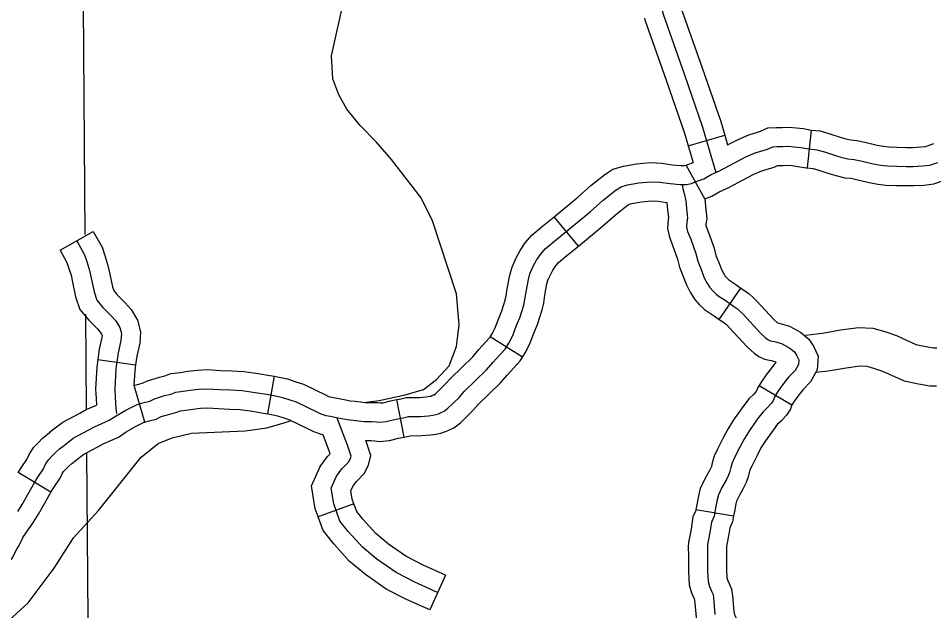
# Model space of a CAD drawing. Extents: x 1377389 to 1380723, y 1168351 to 1170484.
# Drawn here: x 1378893.2 to 1378965.2, y 1168780.3 to 1168826.8 of the extents above; entities that cross this region are included whole.
import ezdxf

# ---------------------------------------------------------------- set-up
doc = ezdxf.new("R2010")
doc.units = 0
doc.layers.add('B_Fill', color=7, linetype='Continuous')

msp = doc.modelspace()

# ---------------------------------------------------------------- linework, layer by layer
at = {"layer": 'B_Fill'}
for p, q in [((1378945.904, 1168816.814), (1378948.782, 1168817.66)), ((1378955.298, 1168815.076), (1378955.607, 1168818.06)), ((1378947.207, 1168812.657), (1378945.733, 1168815.306)), ((1378937.261, 1168808.922), (1378935.356, 1168811.239)), ((1378896.473, 1168808.617), (1378899.091, 1168810.082)), ((1378948.345, 1168803.167), (1378950.05, 1168805.635)), ((1378932.863, 1168800.187), (1378930.325, 1168801.786)), ((1378899.446, 1168800.007), (1378902.418, 1168799.598)), ((1378912.816, 1168795.741), (1378913.344, 1168798.694)), ((1378903.145, 1168795.09), (1378902.294, 1168797.967)), ((1378951.494, 1168797.977), (1378954.067, 1168796.435)), ((1378923.543, 1168793.916), (1378922.964, 1168796.859)), ((1378895.751, 1168789.571), (1378893.188, 1168791.13)), ((1378919.603, 1168788.667), (1378916.786, 1168787.637)), ((1378946.519, 1168788.206), (1378949.478, 1168787.712)), ((1378926.806, 1168783.046), (1378925.564, 1168780.315))]:
    msp.add_line(p, q, dxfattribs=at)
for points in [[(1378897.146, 1168945.588), (1378897.146, 1168938.381), (1378897.136, 1168937.397), (1378898.242, 1168832.292), (1378898.265, 1168831.505), (1378898.433, 1168809.84)], [(1378944.745, 1168848.135), (1378943.042, 1168832.856), (1378942.992, 1168831.66), (1378943.014, 1168830.816), (1378943.191, 1168829.994), (1378943.924, 1168827.172), (1378945.596, 1168822.469), (1378947.037, 1168818.278), (1378948.081, 1168814.726)], [(1378920.564, 1168796.669), (1378921.574, 1168796.791), (1378923.633, 1168797.221), (1378925.073, 1168797.645), (1378926.097, 1168798.451), (1378927.09, 1168799.517), (1378927.683, 1168801.027), (1378927.888, 1168802.741), (1378927.662, 1168805.178), (1378925.794, 1168810.913), (1378924.895, 1168812.739), (1378922.546, 1168815.746), (1378921.346, 1168817.138), (1378920.092, 1168818.407), (1378919.036, 1168819.705), (1378918.408, 1168820.821), (1378917.934, 1168822.084), (1378917.834, 1168823.905), (1378918.902, 1168828.745)], [(1378945.359, 1168827.613), (1378947.012, 1168822.964), (1378948.467, 1168818.733), (1378948.782, 1168817.66)], [(1378942.459, 1168826.845), (1378942.489, 1168826.731), (1378944.18, 1168821.974), (1378945.608, 1168817.822), (1378945.904, 1168816.814)], [(1378949.008, 1168816.892), (1378949.784, 1168817.301), (1378950.675, 1168817.683), (1378951.196, 1168817.839), (1378951.606, 1168817.959), (1378952.171, 1168818.227), (1378952.852, 1168818.269), (1378953.298, 1168818.269), (1378953.849, 1168818.294), (1378954.409, 1168818.238), (1378954.982, 1168818.167), (1378955.594, 1168818.061), (1378955.607, 1168818.06)], [(1378948.782, 1168817.66), (1378949.008, 1168816.892)], [(1378955.607, 1168818.06), (1378956.303, 1168817.988), (1378957.061, 1168817.771), (1378957.875, 1168817.507), (1378958.317, 1168817.372), (1378958.705, 1168817.279), (1378959.181, 1168817.237), (1378959.813, 1168817.105), (1378960.766, 1168816.872), (1378961.287, 1168816.779), (1378961.697, 1168816.728), (1378962.362, 1168816.708), (1378963.076, 1168816.687), (1378963.572, 1168816.687), (1378964.203, 1168816.726), (1378964.585, 1168816.768), (1378965.017, 1168816.917), (1378965.224, 1168817.001)], [(1378945.904, 1168816.814), (1378946.285, 1168815.517)], [(1378920.98, 1168795.135), (1378921.364, 1168795.123), (1378921.637, 1168795.086), (1378922.132, 1168795.135), (1378922.789, 1168795.296), (1378923.483, 1168795.433), (1378923.888, 1168795.518), (1378924.841, 1168795.53), (1378925.457, 1168795.588), (1378925.805, 1168795.635), (1378926.049, 1168795.681), (1378926.259, 1168795.751), (1378926.468, 1168795.844), (1378926.689, 1168795.937), (1378927.002, 1168796.181), (1378927.386, 1168796.542), (1378927.873, 1168797.032), (1378928.31, 1168797.51), (1378930.041, 1168799.203), (1378930.559, 1168799.8), (1378931.076, 1168800.378), (1378931.499, 1168800.836), (1378931.787, 1168801.294), (1378932.095, 1168801.911), (1378932.364, 1168802.638), (1378932.643, 1168803.295), (1378932.812, 1168803.793), (1378932.961, 1168804.29), (1378933.06, 1168804.728), (1378933.151, 1168805.326), (1378933.325, 1168806.302), (1378933.454, 1168806.757), (1378933.714, 1168807.342), (1378933.974, 1168807.819), (1378934.277, 1168808.274), (1378934.645, 1168808.707), (1378935.403, 1168809.336), (1378938.197, 1168811.633), (1378939.214, 1168812.543), (1378940.232, 1168813.345), (1378940.622, 1168813.605), (1378941.141, 1168813.757), (1378942.029, 1168813.909), (1378942.96, 1168813.995), (1378943.675, 1168813.952), (1378944.476, 1168813.844), (1378945.255, 1168813.779), (1378945.775, 1168813.779), (1378946.165, 1168813.865), (1378946.62, 1168814.039), (1378947.139, 1168814.234), (1378947.724, 1168814.559), (1378948.373, 1168814.862), (1378950.431, 1168815.946), (1378951.188, 1168816.271), (1378951.621, 1168816.401), (1378952.141, 1168816.553), (1378952.553, 1168816.748), (1378952.899, 1168816.769), (1378953.332, 1168816.769), (1378953.808, 1168816.791), (1378954.241, 1168816.748), (1378954.761, 1168816.683), (1378955.389, 1168816.574), (1378956.017, 1168816.509), (1378956.623, 1168816.336), (1378957.424, 1168816.076), (1378957.923, 1168815.924), (1378958.464, 1168815.794), (1378958.962, 1168815.751), (1378959.482, 1168815.642), (1378960.456, 1168815.404), (1378961.062, 1168815.296), (1378961.582, 1168815.231), (1378962.318, 1168815.209), (1378963.054, 1168815.187), (1378963.617, 1168815.187), (1378964.332, 1168815.231), (1378964.916, 1168815.296), (1378965.544, 1168815.512)], [(1378935.356, 1168811.239), (1378937.22, 1168812.772), (1378938.249, 1168813.692), (1378939.35, 1168814.56), (1378939.981, 1168814.981), (1378940.804, 1168815.221), (1378941.833, 1168815.397), (1378942.936, 1168815.499), (1378943.821, 1168815.446), (1378944.639, 1168815.335), (1378945.318, 1168815.279), (1378945.558, 1168815.279)], [(1378945.558, 1168815.279), (1378945.61, 1168815.279), (1378945.733, 1168815.306), (1378946.285, 1168815.517)], [(1378947.207, 1168812.657), (1378947.771, 1168812.869), (1378948.407, 1168813.222), (1378949.041, 1168813.518), (1378951.077, 1168814.591), (1378951.701, 1168814.859), (1378952.047, 1168814.963), (1378952.676, 1168815.146), (1378952.934, 1168815.269), (1378952.946, 1168815.269), (1378953.366, 1168815.269), (1378953.768, 1168815.288), (1378954.074, 1168815.257), (1378954.54, 1168815.199), (1378955.184, 1168815.087), (1378955.298, 1168815.076)], [(1378955.298, 1168815.076), (1378955.731, 1168815.031), (1378956.185, 1168814.901), (1378956.974, 1168814.645), (1378957.528, 1168814.476), (1378958.222, 1168814.309), (1378958.743, 1168814.264), (1378959.15, 1168814.179), (1378960.145, 1168813.936), (1378960.837, 1168813.812), (1378961.466, 1168813.733), (1378962.274, 1168813.71), (1378963.032, 1168813.687), (1378963.663, 1168813.687), (1378964.46, 1168813.736), (1378965.248, 1168813.823), (1378966.072, 1168814.108), (1378966.354, 1168814.222)], [(1378945.441, 1168813.779), (1378945.477, 1168813.473), (1378945.588, 1168813.076), (1378945.715, 1168812.503), (1378945.778, 1168811.915), (1378945.858, 1168811.121), (1378945.81, 1168810.834), (1378945.778, 1168810.437), (1378945.858, 1168810.087), (1378946.112, 1168809.467), (1378946.509, 1168808.339), (1378946.652, 1168807.735), (1378946.969, 1168806.956), (1378947.144, 1168806.479), (1378947.366, 1168806.05), (1378947.605, 1168805.669), (1378947.859, 1168805.383), (1378948.144, 1168805.112), (1378948.351, 1168804.969), (1378948.811, 1168804.667), (1378949.478, 1168804.206), (1378949.78, 1168804), (1378949.955, 1168803.841), (1378950.225, 1168803.571), (1378951.591, 1168802.076), (1378952.019, 1168801.695), (1378952.226, 1168801.552), (1378952.385, 1168801.472), (1378952.797, 1168801.393), (1378953.29, 1168801.25), (1378953.893, 1168800.916), (1378954.259, 1168800.614), (1378954.449, 1168800.312), (1378954.608, 1168799.994), (1378954.576, 1168799.629), (1378954.322, 1168799.152), (1378953.798, 1168798.627), (1378953.242, 1168797.912), (1378952.909, 1168797.419), (1378952.718, 1168797.101), (1378952.591, 1168796.768), (1378952.432, 1168796.545), (1378952.146, 1168796.227), (1378951.797, 1168795.909), (1378951.37, 1168795.337), (1378950.73, 1168794.44), (1378950.327, 1168793.799), (1378949.998, 1168793.159), (1378949.559, 1168792.298), (1378949.358, 1168791.877), (1378949.248, 1168791.511), (1378949.175, 1168791.2), (1378949.084, 1168790.925), (1378948.883, 1168790.522), (1378948.553, 1168789.937), (1378948.279, 1168789.369), (1378948.188, 1168788.985), (1378948.06, 1168788.326), (1378947.955, 1168787.697), (1378947.727, 1168787.207), (1378947.605, 1168786.403), (1378947.5, 1168785.861), (1378947.43, 1168785.476), (1378947.413, 1168785.196), (1378947.43, 1168784.654), (1378947.43, 1168783.36), (1378947.448, 1168782.871), (1378947.465, 1168782.556), (1378947.588, 1168782.171), (1378947.745, 1168781.787), (1378947.867, 1168781.524), (1378947.902, 1168781.262), (1378948.007, 1168779.968)], [(1378937.261, 1168808.922), (1378939.173, 1168810.494), (1378940.179, 1168811.394), (1378941.114, 1168812.13), (1378941.263, 1168812.23), (1378941.479, 1168812.293), (1378942.225, 1168812.42), (1378942.984, 1168812.491), (1378943.529, 1168812.458), (1378944.221, 1168812.364)], [(1378947.207, 1168812.657), (1378947.27, 1168812.07), (1378947.37, 1168811.071), (1378947.3, 1168810.651), (1378947.292, 1168810.546), (1378947.293, 1168810.541), (1378947.514, 1168810.001), (1378947.95, 1168808.762), (1378948.085, 1168808.194), (1378948.368, 1168807.498), (1378948.52, 1168807.085), (1378948.671, 1168806.794), (1378948.81, 1168806.57), (1378948.937, 1168806.428), (1378949.092, 1168806.28), (1378949.19, 1168806.213), (1378949.649, 1168805.912), (1378950.05, 1168805.635)], [(1378944.221, 1168812.364), (1378944.286, 1168811.76), (1378944.345, 1168811.17), (1378944.32, 1168811.018), (1378944.265, 1168810.328), (1378944.422, 1168809.634), (1378944.709, 1168808.934), (1378945.067, 1168807.916), (1378945.219, 1168807.276), (1378945.57, 1168806.415), (1378945.768, 1168805.874), (1378946.062, 1168805.307), (1378946.399, 1168804.767), (1378946.781, 1168804.337), (1378947.197, 1168803.944), (1378947.512, 1168803.725), (1378947.974, 1168803.423), (1378948.345, 1168803.167)], [(1378930.324, 1168801.786), (1378930.478, 1168802.03), (1378930.717, 1168802.508), (1378930.969, 1168803.191), (1378931.24, 1168803.829), (1378931.383, 1168804.249), (1378931.509, 1168804.672), (1378931.586, 1168805.008), (1378931.671, 1168805.57), (1378931.861, 1168806.64), (1378932.041, 1168807.269), (1378932.368, 1168808.006), (1378932.689, 1168808.595), (1378933.077, 1168809.178), (1378933.587, 1168809.778), (1378934.448, 1168810.492), (1378935.356, 1168811.239)], [(1378899.091, 1168810.082), (1378899.776, 1168808.858), (1378900.001, 1168808.182), (1378900.245, 1168807.399), (1378900.393, 1168806.711), (1378900.596, 1168805.737), (1378900.697, 1168805.433), (1378900.953, 1168805.129), (1378901.6, 1168804.482), (1378902.08, 1168803.942), (1378902.563, 1168803.114), (1378902.816, 1168802.184), (1378902.741, 1168801.288), (1378902.512, 1168800.28), (1378902.418, 1168799.598)], [(1378897.782, 1168809.35), (1378898.397, 1168808.249), (1378898.573, 1168807.721), (1378898.793, 1168807.017), (1378898.925, 1168806.401), (1378899.145, 1168805.345), (1378899.365, 1168804.685), (1378899.848, 1168804.113), (1378900.508, 1168803.453), (1378900.859, 1168803.057), (1378901.167, 1168802.529), (1378901.299, 1168802.045), (1378901.255, 1168801.517), (1378901.035, 1168800.549), (1378900.859, 1168799.273), (1378900.772, 1168797.689), (1378900.815, 1168797.029), (1378900.859, 1168796.149), (1378900.903, 1168795.753)], [(1378932.863, 1168800.187), (1378933.096, 1168800.557), (1378933.474, 1168801.314), (1378933.759, 1168802.085), (1378934.045, 1168802.76), (1378934.241, 1168803.336), (1378934.412, 1168803.908), (1378934.535, 1168804.449), (1378934.631, 1168805.082), (1378934.788, 1168805.964), (1378934.868, 1168806.244), (1378935.061, 1168806.678), (1378935.259, 1168807.042), (1378935.477, 1168807.369), (1378935.704, 1168807.636), (1378936.358, 1168808.179), (1378937.261, 1168808.922)], [(1378896.473, 1168808.617), (1378897.019, 1168807.641), (1378897.146, 1168807.261), (1378897.341, 1168806.636), (1378897.457, 1168806.092), (1378897.694, 1168804.954), (1378898.033, 1168803.937), (1378898.743, 1168803.097), (1378899.415, 1168802.424), (1378899.639, 1168802.173), (1378899.772, 1168801.944), (1378899.782, 1168801.906), (1378899.769, 1168801.747), (1378899.558, 1168800.818), (1378899.446, 1168800.007)], [(1378950.05, 1168805.635), (1378950.329, 1168805.442), (1378950.713, 1168805.179), (1378950.991, 1168804.926), (1378951.31, 1168804.607), (1378952.645, 1168803.146), (1378952.926, 1168802.896), (1378953.149, 1168802.853), (1378953.869, 1168802.644), (1378954.741, 1168802.161), (1378955.399, 1168801.617), (1378955.758, 1168801.049), (1378956.139, 1168800.286), (1378956.044, 1168799.194), (1378955.541, 1168798.25), (1378954.925, 1168797.633), (1378954.457, 1168797.031), (1378954.174, 1168796.613), (1378954.067, 1168796.435)], [(1378898.481, 1168803.586), (1378898.539, 1168796.078)], [(1378948.345, 1168803.167), (1378948.628, 1168802.971), (1378948.847, 1168802.821), (1378948.919, 1168802.755), (1378949.14, 1168802.534), (1378950.536, 1168801.007), (1378951.09, 1168800.514), (1378951.459, 1168800.258), (1378951.898, 1168800.039), (1378952.446, 1168799.933), (1378952.71, 1168799.856), (1378952.836, 1168799.787), (1378952.671, 1168799.621), (1378952.028, 1168798.794), (1378951.643, 1168798.226), (1378951.494, 1168797.977)], [(1378955.129, 1168801.938), (1378956.48, 1168802.088), (1378957.88, 1168802.336), (1378959.3, 1168802.525), (1378960.443, 1168802.465), (1378961.391, 1168802.202), (1378962.292, 1168801.889), (1378963.823, 1168801.205), (1378964.596, 1168801.046), (1378965.204, 1168800.936), (1378965.46, 1168800.936)], [(1378922.964, 1168796.859), (1378923.183, 1168796.903), (1378923.723, 1168797.016), (1378924.761, 1168797.029), (1378925.287, 1168797.079), (1378925.566, 1168797.116), (1378925.67, 1168797.136), (1378925.715, 1168797.151), (1378925.872, 1168797.221), (1378925.923, 1168797.242), (1378926.026, 1168797.322), (1378926.339, 1168797.617), (1378926.787, 1168798.068), (1378927.232, 1168798.554), (1378928.948, 1168800.232), (1378929.433, 1168800.792), (1378929.966, 1168801.387), (1378930.303, 1168801.752), (1378930.324, 1168801.786)], [(1378899.446, 1168800.007), (1378899.365, 1168799.417), (1378899.269, 1168797.681), (1378899.318, 1168796.942), (1378899.343, 1168796.433)], [(1378902.418, 1168799.598), (1378902.354, 1168799.129), (1378902.289, 1168797.966)], [(1378923.543, 1168793.916), (1378923.782, 1168793.963), (1378924.054, 1168794.02), (1378924.921, 1168794.031), (1378925.627, 1168794.097), (1378926.045, 1168794.153), (1378926.429, 1168794.227), (1378926.802, 1168794.351), (1378927.064, 1168794.467), (1378927.454, 1168794.632), (1378927.979, 1168795.041), (1378928.432, 1168795.467), (1378928.959, 1168795.997), (1378929.389, 1168796.467), (1378931.135, 1168798.174), (1378931.684, 1168798.809), (1378932.186, 1168799.368), (1378932.694, 1168799.919), (1378932.863, 1168800.187)], [(1378955.952, 1168799.011), (1378956.907, 1168799.117), (1378958.34, 1168799.37), (1378959.421, 1168799.515), (1378959.958, 1168799.486), (1378960.497, 1168799.337), (1378961.186, 1168799.097), (1378962.899, 1168798.332), (1378964.026, 1168798.101), (1378964.933, 1168797.936), (1378965.458, 1168797.936)], [(1378902.289, 1168797.966), (1378902.685, 1168798.083), (1378903.022, 1168798.167), (1378903.357, 1168798.324), (1378904.299, 1168798.614), (1378904.723, 1168798.72), (1378905.203, 1168798.921), (1378905.958, 1168799.003), (1378906.514, 1168799.088), (1378907.28, 1168799.186), (1378908.094, 1168799.216), (1378909.094, 1168799.15), (1378909.991, 1168799.113), (1378910.937, 1168799.06), (1378912.059, 1168798.913), (1378912.985, 1168798.758), (1378913.344, 1168798.694)], [(1378913.344, 1168798.694), (1378913.722, 1168798.627), (1378914.36, 1168798.482), (1378915.041, 1168798.268), (1378915.621, 1168798.06), (1378917.411, 1168797.217), (1378917.599, 1168797.114), (1378917.723, 1168797.074), (1378918.002, 1168797.036), (1378918.409, 1168796.951), (1378918.958, 1168796.839), (1378919.295, 1168796.767), (1378919.697, 1168796.725), (1378920.123, 1168796.675), (1378920.481, 1168796.635), (1378921.005, 1168796.635), (1378921.49, 1168796.619), (1378921.664, 1168796.596), (1378921.878, 1168796.617), (1378922.465, 1168796.761), (1378922.964, 1168796.859)], [(1378893.145, 1168788.055), (1378893.479, 1168788.601), (1378894.371, 1168790.188), (1378894.718, 1168790.758), (1378895.164, 1168791.416), (1378895.362, 1168791.837), (1378895.585, 1168792.159), (1378895.845, 1168792.432), (1378896.13, 1168792.717), (1378896.427, 1168792.978), (1378896.811, 1168793.288), (1378897.22, 1168793.598), (1378897.518, 1168793.833), (1378897.84, 1168794.007), (1378898.744, 1168794.478), (1378899.19, 1168794.726), (1378900.342, 1168795.234), (1378900.887, 1168795.594), (1378901.643, 1168796.028), (1378902.535, 1168796.474), (1378903.08, 1168796.635), (1378903.526, 1168796.747), (1378903.897, 1168796.921), (1378904.703, 1168797.169), (1378905.198, 1168797.293), (1378905.582, 1168797.454), (1378906.152, 1168797.516), (1378906.722, 1168797.603), (1378907.403, 1168797.689), (1378908.072, 1168797.714), (1378909.014, 1168797.652), (1378909.918, 1168797.615), (1378910.797, 1168797.565), (1378911.838, 1168797.429), (1378912.73, 1168797.28), (1378913.424, 1168797.156), (1378913.969, 1168797.032), (1378914.563, 1168796.846), (1378915.047, 1168796.673), (1378916.731, 1168795.879), (1378917.004, 1168795.73), (1378917.388, 1168795.606), (1378917.747, 1168795.557), (1378918.106, 1168795.482), (1378918.651, 1168795.371), (1378919.06, 1168795.284), (1378919.531, 1168795.234), (1378919.952, 1168795.185), (1378920.398, 1168795.135), (1378920.98, 1168795.135)], [(1378951.494, 1168797.977), (1378951.363, 1168797.759), (1378951.258, 1168797.483), (1378951.081, 1168797.286), (1378950.681, 1168796.922), (1378950.158, 1168796.221), (1378949.483, 1168795.275), (1378949.023, 1168794.542), (1378948.663, 1168793.842), (1378948.214, 1168792.962), (1378947.955, 1168792.419), (1378947.799, 1168791.898), (1378947.731, 1168791.609), (1378947.694, 1168791.5), (1378947.557, 1168791.225), (1378947.223, 1168790.631), (1378946.857, 1168789.875), (1378946.721, 1168789.301), (1378946.583, 1168788.592), (1378946.519, 1168788.206)], [(1378893.188, 1168791.13), (1378893.456, 1168791.57), (1378893.856, 1168792.16), (1378894.058, 1168792.588), (1378894.418, 1168793.11), (1378894.772, 1168793.48), (1378895.104, 1168793.813), (1378895.462, 1168794.126), (1378895.887, 1168794.469), (1378896.301, 1168794.783), (1378896.69, 1168795.091), (1378897.137, 1168795.332), (1378898.033, 1168795.799), (1378898.521, 1168796.07), (1378899.343, 1168796.433)], [(1378903.145, 1168795.09), (1378903.475, 1168795.188), (1378904.03, 1168795.327), (1378904.438, 1168795.518), (1378905.106, 1168795.723), (1378905.673, 1168795.865), (1378905.961, 1168795.986), (1378906.346, 1168796.028), (1378906.93, 1168796.117), (1378907.526, 1168796.193), (1378908.051, 1168796.212), (1378908.933, 1168796.154), (1378909.845, 1168796.117), (1378910.658, 1168796.071), (1378911.617, 1168795.945), (1378912.475, 1168795.802), (1378912.816, 1168795.741)], [(1378954.073, 1168796.444), (1378953.924, 1168796.054), (1378953.604, 1168795.605), (1378953.211, 1168795.168), (1378952.913, 1168794.897), (1378952.582, 1168794.453), (1378951.977, 1168793.605), (1378951.632, 1168793.056), (1378951.333, 1168792.475), (1378950.904, 1168791.634), (1378950.762, 1168791.335), (1378950.698, 1168791.124), (1378950.62, 1168790.79), (1378950.473, 1168790.35), (1378950.208, 1168789.819), (1378949.884, 1168789.242), (1378949.701, 1168788.863), (1378949.654, 1168788.668), (1378949.536, 1168788.059), (1378949.478, 1168787.712)], [(1378892.438, 1168779.485), (1378893.956, 1168780.874), (1378896.014, 1168783.611), (1378897.529, 1168785.983), (1378899.494, 1168788.134), (1378902.867, 1168792.331), (1378904.199, 1168793.411), (1378905.298, 1168793.86), (1378906.821, 1168794.207), (1378911.028, 1168794.409), (1378912.737, 1168794.644), (1378914.197, 1168795.048), (1378914.665, 1168795.21)], [(1378912.816, 1168795.741), (1378913.125, 1168795.686), (1378913.578, 1168795.583), (1378914.086, 1168795.424), (1378914.472, 1168795.285), (1378916.052, 1168794.541), (1378916.409, 1168794.346), (1378917.169, 1168794.101)], [(1378926.185, 1168781.681), (1378924.387, 1168782.499), (1378922.916, 1168783.251), (1378921.412, 1168784.298), (1378920.268, 1168785.247), (1378919.157, 1168786.49), (1378918.503, 1168787.308), (1378918.013, 1168788.65), (1378917.805, 1168789.889), (1378918.232, 1168790.84), (1378918.66, 1168791.411), (1378919.183, 1168791.934), (1378919.325, 1168792.219), (1378919.373, 1168792.409), (1378919.088, 1168793.265), (1378918.28, 1168795.405)], [(1378895.751, 1168789.571), (1378895.98, 1168789.947), (1378896.471, 1168790.671), (1378896.666, 1168791.086), (1378896.752, 1168791.209), (1378896.919, 1168791.384), (1378897.156, 1168791.622), (1378897.393, 1168791.829), (1378897.736, 1168792.106), (1378898.139, 1168792.412), (1378898.346, 1168792.576), (1378898.542, 1168792.681), (1378899.455, 1168793.157), (1378899.859, 1168793.382), (1378901.063, 1168793.913), (1378901.674, 1168794.316), (1378902.352, 1168794.706), (1378903.087, 1168795.073), (1378903.145, 1168795.09)], [(1378916.786, 1168787.637), (1378916.556, 1168788.265), (1378916.25, 1168790.09), (1378916.932, 1168791.607), (1378917.523, 1168792.396), (1378917.728, 1168792.6), (1378917.674, 1168792.763), (1378917.169, 1168794.101)], [(1378920.545, 1168793.635), (1378920.956, 1168793.635), (1378921.238, 1168793.626), (1378921.61, 1168793.575), (1378922.387, 1168793.653), (1378923.113, 1168793.831), (1378923.543, 1168793.916)], [(1378919.603, 1168788.667), (1378919.469, 1168789.034), (1378919.359, 1168789.689), (1378919.532, 1168790.074), (1378919.796, 1168790.426), (1378920.416, 1168791.046), (1378920.74, 1168791.696), (1378920.934, 1168792.469), (1378920.545, 1168793.635)], [(1378898.566, 1168792.694), (1378898.895, 1168750.194)], [(1378888.491, 1168781.039), (1378888.713, 1168781.135), (1378889.354, 1168781.456), (1378889.999, 1168781.771), (1378890.621, 1168782.23), (1378891.005, 1168782.557), (1378891.332, 1168782.845), (1378891.814, 1168783.283), (1378892.206, 1168783.753), (1378892.456, 1168784.073), (1378892.749, 1168784.47), (1378892.975, 1168784.906), (1378893.081, 1168785.107), (1378893.202, 1168785.313), (1378893.466, 1168785.807), (1378893.535, 1168786.023), (1378894.396, 1168787.226), (1378894.773, 1168787.841), (1378895.666, 1168789.431), (1378895.751, 1168789.571)], [(1378926.806, 1168783.046), (1378925.04, 1168783.85), (1378923.69, 1168784.54), (1378922.321, 1168785.493), (1378921.312, 1168786.33), (1378920.303, 1168787.459), (1378919.828, 1168788.053), (1378919.603, 1168788.667)], [(1378946.519, 1168788.206), (1378946.508, 1168788.144), (1378946.277, 1168787.644), (1378946.127, 1168786.658), (1378946.026, 1168786.137), (1378945.939, 1168785.658), (1378945.911, 1168785.219), (1378945.93, 1168784.63), (1378945.93, 1168783.334), (1378945.949, 1168782.802), (1378945.978, 1168782.283), (1378946.176, 1168781.659), (1378946.37, 1168781.186), (1378946.41, 1168781.099), (1378946.521, 1168779.74), (1378946.659, 1168779.131), (1378946.916, 1168778.5), (1378947.295, 1168777.719), (1378947.694, 1168777.117), (1378948.121, 1168776.746)], [(1378925.564, 1168780.315), (1378923.735, 1168781.147), (1378922.142, 1168781.962), (1378920.503, 1168783.103), (1378919.225, 1168784.164), (1378918.011, 1168785.521), (1378917.178, 1168786.563), (1378916.786, 1168787.637)], [(1378949.478, 1168787.712), (1378949.401, 1168787.25), (1378949.178, 1168786.77), (1378949.084, 1168786.148), (1378948.975, 1168785.584), (1378948.922, 1168785.295), (1378948.914, 1168785.174), (1378948.93, 1168784.678), (1378948.93, 1168783.387), (1378948.946, 1168782.939), (1378948.953, 1168782.829), (1378948.999, 1168782.683), (1378949.12, 1168782.388), (1378949.324, 1168781.95), (1378949.394, 1168781.422), (1378949.493, 1168780.196), (1378949.53, 1168780.035), (1378949.657, 1168779.722), (1378949.907, 1168779.209), (1378949.971, 1168779.112), (1378950.09, 1168779.008)]]:
    msp.add_lwpolyline(points, dxfattribs=at)

doc.saveas('drawing.dxf')
